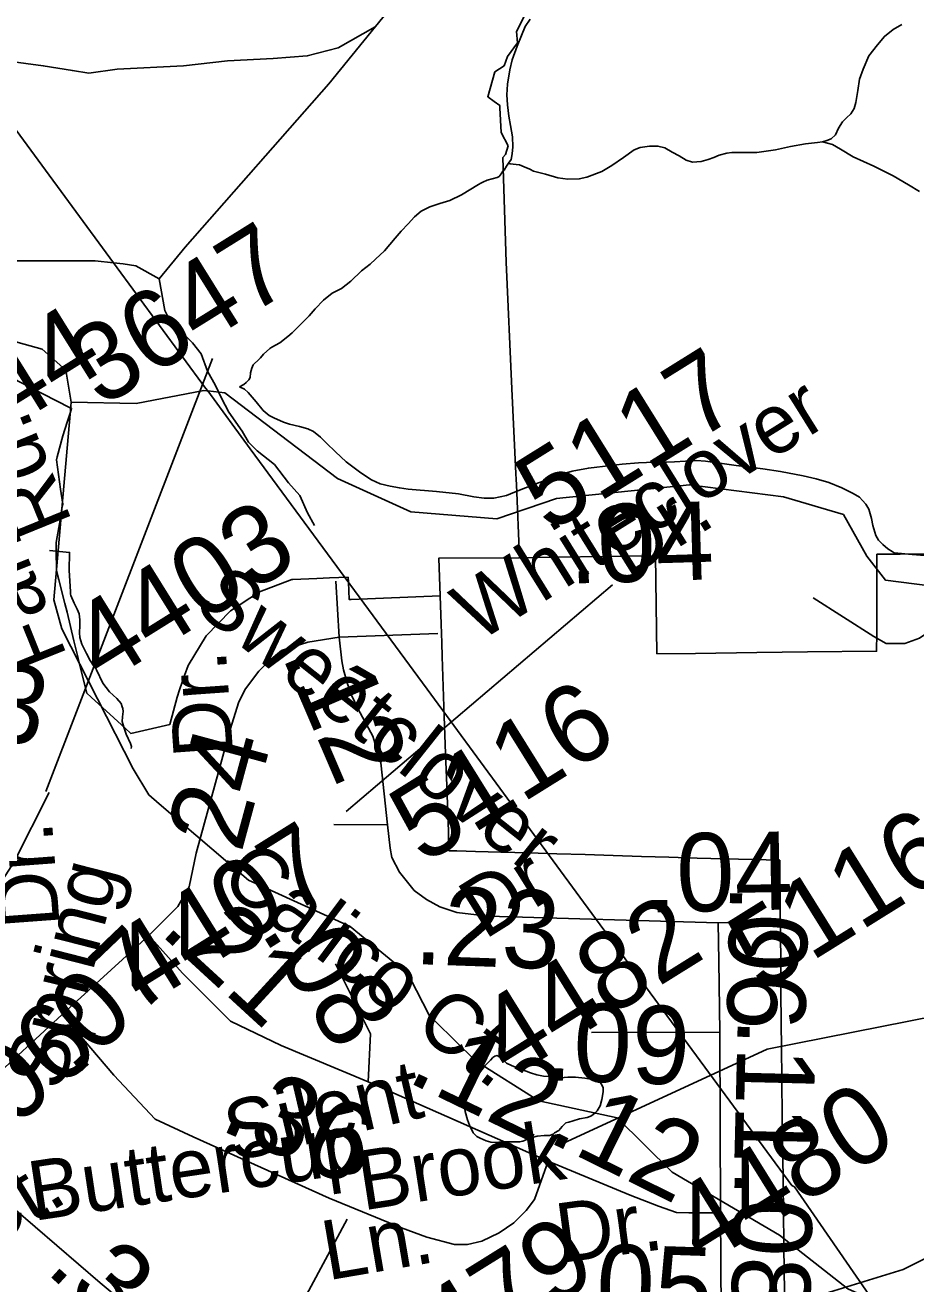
# Model space of a CAD drawing. Extents: x 2001466 to 31450019, y -30647475 to 847247.
# Drawn here: x 2156754 to 2159601, y 801097 to 805119 of the extents above; entities that cross this region are included whole.
import ezdxf

# ---------------------------------------------------------------- set-up
doc = ezdxf.new("R2010")
doc.units = 0
for name, color, linetype in [('Exist Boundary Political City Limit New', 7, 'Continuous'), ('Exist Hydrographic Misc Water Feature', 7, 'Continuous'), ('Exist Road Non-System Type 51', 7, 'Continuous'), ('Exist Road Secondary Mileage Hundredths English Label', 7, 'Continuous'), ('Exist Road Secondary Type 51 Attributed', 7, 'Continuous'), ('Exist Road Secondary Type 51 Label', 7, 'Continuous'), ('Exist Road Secondary Type 51 Number Label', 7, 'Continuous'), ('Exist Utilities Electrical Transmission Line', 7, 'Continuous'), ('Map Preparation Boundary City Limit Buffer Line', 7, 'Continuous')]:
    doc.layers.add(name, color=color, linetype=linetype)

msp = doc.modelspace()

# ---------------------------------------------------------------- linework, layer by layer
at = {"layer": 'Exist Boundary Political City Limit New'}
for points in [[(2158334.5, 803417.1), (2158324.5, 803651.1), (2158323.8, 803666.9), (2158322.8, 803686.5), (2158309.8, 803956.4), (2158291.8, 804361.4), (2158281, 804696.2), (2158289.5, 804705), (2158297.5, 804733.6), (2158275.8, 804776), (2158271.2, 804854.5), (2158271, 804862.4), (2158253, 804875.2), (2158232.5, 804889.9), (2158255.2, 804969.2), (2158285, 804989.1), (2158296, 805018.8), (2158327.5, 805062.6), (2158324, 805098.1), (2158353.2, 805154.6)], [(2156676.5, 804010), (2156850.5, 803920.8), (2156902.8, 803894.4), (2156897.8, 803878.9), (2156889, 803850.8), (2156875, 803806.3), (2156856.5, 803739), (2156854.2, 803730), (2156867.5, 803636.1), (2156874.5, 803587.8), (2156872, 803574.8), (2156866.8, 803543.8), (2156853, 803465.4), (2156853.2, 803442.3), (2156854.5, 803374.9), (2156861.8, 803346.7), (2156881.2, 803270.4), (2156888.2, 803243.7), (2156910, 803151.5), (2156921.2, 803104.6), (2156927, 803081.2), (2156951.5, 802984), (2156965.2, 802971.4), (2157073.8, 802872.7), (2157092.2, 802855.6), (2157216.5, 802884.6), (2157240, 802971.5), (2157248, 802994.8), (2157264, 803040.6), (2157275.2, 803072.5), (2157333, 803167.2), (2157410.2, 803247.1), (2157502.8, 803308.2), (2157606.5, 803347.6), (2157610.2, 803347.8), (2157686.2, 803350.8), (2157726.5, 803352.4), (2157786.5, 803354.8), (2157787.2, 803338.8), (2157790, 803283.7), (2157796.5, 803283.9), (2158080.2, 803295.3)], [(2158768.8, 803422.7), (2158674.5, 803421.8), (2158382.2, 803417.4), (2158334.5, 803417.1)], [(2160414.5, 803272.2), (2160288.5, 803438.8), (2160000, 803435.9), (2159824.8, 803429.8), (2159550.8, 803429), (2159476.2, 803428.5), (2159475.5, 803176.2), (2159475.2, 803118.6), (2159254.5, 803116.5), (2159092.2, 803114.2), (2158896, 803110.7), (2158773.2, 803110.2), (2158768.8, 803422.7)], [(2158080.2, 803295.3), (2158076, 803415.4), (2158334.5, 803417.1)], [(2158334.5, 803417.1), (2158076, 803415.4), (2158080.2, 803295.3)], [(2158080.2, 803295.3), (2158083.5, 803205), (2158085.5, 803145), (2158087, 803101.4), (2158090.5, 803005.7), (2158093.8, 802910.1), (2158098, 802792.1), (2158101.5, 802688.5), (2158104.8, 802599.6), (2158106.8, 802542.7), (2158108.8, 802481.1), (2158134, 802480.9), (2158194, 802479.1), (2158274, 802476.8), (2158363.8, 802474), (2158453.8, 802471.3), (2158543.8, 802468.6), (2158633.8, 802465.9), (2158723.8, 802463.1), (2158811.8, 802460.5), (2158901.5, 802457.8), (2158989.2, 802455), (2159079, 802452.8), (2159166, 802450.8), (2159167.2, 802286.6), (2159167.8, 802226.6), (2159168.8, 802114.8), (2159169.5, 802025.8), (2159170.5, 801935.8), (2159171.2, 801846.8), (2159172.2, 801757.8), (2159173.8, 801621.8), (2159175.2, 801510.2), (2159176.2, 801420.1), (2159177.5, 801324.3), (2159179, 801226.1), (2159180.2, 801131.1), (2159181.5, 801035.1)]]:
    msp.add_lwpolyline(points, dxfattribs=at)
at = {"layer": 'Exist Hydrographic Misc Water Feature'}
for p, q in [((2157338, 803949.9), (2157335.2, 803950.3)), ((2156897.9, 803876.3), (2156901.2, 803914.3))]:
    msp.add_line(p, q, dxfattribs=at)
for points in [[(2156901.2, 803914.3), (2156884.2, 804016.3), (2156808.4, 804083.5), (2156666.3, 804122.5), (2156233.4, 804161), (2156082.3, 804278.9), (2155756.2, 804600.6), (2155705.4, 804709.9), (2155688.4, 804851.3), (2155478.4, 805167.3), (2155369.3, 805248.2)], [(2158368, 805138.2), (2158352.2, 805114.2), (2158340.7, 805085.9), (2158326.6, 805052), (2158310.6, 805007.7), (2158303.2, 804975.6), (2158295.6, 804929.7), (2158293.7, 804895.9), (2158296, 804863.9), (2158299.7, 804827.6), (2158305.8, 804797.9), (2158312.2, 804762), (2158312.8, 804729.9), (2158310.4, 804707.9), (2158307.1, 804689.8), (2158299.1, 804678)], [(2159555.8, 805120.8), (2159528.2, 805104.7), (2159500.3, 805082.6), (2159478.3, 805056.3), (2159450.2, 805020.3), (2159432.6, 804978.3), (2159420.5, 804946.2), (2159415, 804910.1), (2159409, 804872), (2159403.7, 804852.1), (2159393.2, 804835.8), (2159379.5, 804822.1), (2159366, 804809.9), (2159353.7, 804789.9), (2159344, 804767.8), (2159330.3, 804755.7), (2159315.9, 804749.8), (2159302.2, 804745.4)], [(2159302.2, 804745.4), (2159286, 804743.4), (2159248.1, 804739.4), (2159200.3, 804730.7), (2159152.3, 804720.6), (2159092.2, 804712.2), (2159052.2, 804712.2), (2159012.3, 804711.7), (2158996.3, 804709.7), (2158972.3, 804703.6), (2158954.8, 804695.7), (2158936.8, 804689.5), (2158914.4, 804683.1), (2158886.6, 804681.3), (2158866.7, 804687.1), (2158844.7, 804701), (2158822.4, 804712.9), (2158798.4, 804726.6), (2158776.4, 804732.4), (2158750, 804732.3), (2158720.1, 804728.3), (2158700.4, 804719.9), (2158666.7, 804695.8), (2158628.8, 804669.9), (2158596.8, 804651.6), (2158549, 804633.3), (2158525.3, 804627.2), (2158489, 804627), (2158457, 804630.6), (2158416.8, 804642.4), (2158378.8, 804652.2), (2158366.7, 804658.1), (2158348.5, 804666.1), (2158334.6, 804672.2), (2158323.1, 804674), (2158304.6, 804675.9), (2158299.1, 804678)], [(2159612.8, 804587.2), (2159577, 804608.9), (2159528.4, 804636.9), (2159466.4, 804668.6), (2159400, 804698.1), (2159360.2, 804722), (2159334, 804737.7), (2159302.2, 804745.4)], [(2158299.1, 804678), (2158292.7, 804668), (2158284.7, 804655.9), (2158280.6, 804652), (2158275.1, 804643.5), (2158268.9, 804635.5), (2158262.8, 804631.6), (2158246.8, 804627.5), (2158231, 804623.4), (2158217.1, 804617.4), (2158210.9, 804613.5), (2158203.1, 804609.4), (2158149.2, 804577), (2158111.3, 804558.7), (2158079.5, 804548.6), (2158047.7, 804538.4), (2158019.8, 804524.3), (2157998.1, 804506.1), (2157977.8, 804484), (2157956, 804460.1), (2157936.5, 804437.9), (2157902.7, 804397.6), (2157874.4, 804371.4), (2157857, 804355.4), (2157828.7, 804333.4), (2157795.3, 804301.1), (2157765.3, 804276.8), (2157735.2, 804262.7), (2157707.3, 804240.5), (2157681.5, 804212.4), (2157661.6, 804190.2), (2157629.8, 804158.1), (2157608.1, 804136.2), (2157594.1, 804124.2), (2157568.1, 804103.7), (2157542.4, 804089.8), (2157536.3, 804085.9), (2157516.2, 804067.4), (2157506.6, 804055.5), (2157502.5, 804051.6), (2157482.6, 804033.5), (2157478.3, 804023.2), (2157474.8, 804007.5), (2157472.9, 803993.2), (2157469, 803985.3), (2157460.8, 803977.2), (2157453, 803971.1), (2157438.9, 803963)], [(2157335.2, 803950.3), (2157325.3, 803951.4), (2157109.4, 803910), (2156901.2, 803914.3)], [(2159820.7, 803237.2), (2159820.4, 803240.7), (2159745.3, 803314.4), (2159503.3, 803345.6), (2159444.3, 803422.3), (2159369.2, 803555.1), (2159177.3, 803611.5), (2158877.3, 803650.5), (2158452.3, 803606.8), (2158261.3, 803541.8), (2157986.4, 803563.9), (2157752.2, 803670.4), (2157392.3, 803943.5), (2157338, 803949.9)], [(2159683.6, 803419.8), (2159589.3, 803427.6), (2159531, 803433.2), (2159525.3, 803436.9), (2159511.3, 803445.1), (2159495.4, 803458.9), (2159481.2, 803472.8), (2159472.8, 803488.6), (2159462.7, 803520.6), (2159458.9, 803542.7), (2159450.7, 803572.8), (2159440.6, 803588.5), (2159430.6, 803600.5), (2159420.5, 803610.6), (2159400.2, 803622.1), (2159364.1, 803640.2), (2159322.5, 803657.9), (2159281.9, 803669.7), (2159240.3, 803679.2), (2159168.1, 803693), (2159112.1, 803700.7), (2159026, 803712), (2158928, 803725.6), (2158899.7, 803727.5), (2158829.8, 803723.1), (2158804.3, 803722.9), (2158766, 803722.6), (2158714.1, 803720.2), (2158662, 803716), (2158626.1, 803712.1), (2158554.2, 803703.5), (2158502.3, 803693.5), (2158466.2, 803683.1), (2158440.2, 803672.8), (2158394.6, 803656.6), (2158352.8, 803640.2), (2158318.6, 803626.3), (2158292.7, 803616), (2158252.5, 803607.9), (2158220.7, 803607.9), (2158188.6, 803611.5), (2158138.7, 803621.1), (2158068.8, 803628.8), (2157978.6, 803636.4), (2157950.3, 803640.2), (2157920.8, 803646), (2157888.4, 803653.7), (2157860.7, 803665.6), (2157842.6, 803677.6), (2157822.3, 803691.2), (2157780.1, 803723.2), (2157745.8, 803755.2), (2157717.8, 803782.9), (2157697.7, 803802.6), (2157675.7, 803820.5), (2157657.9, 803828.5), (2157631.4, 803836.2), (2157599.2, 803844.3), (2157579.6, 803850.1), (2157549.4, 803864), (2157533.8, 803871.6), (2157515.2, 803887.8), (2157493, 803915.5), (2157467, 803945.4), (2157455.1, 803955.3), (2157438.9, 803963)], [(2157099.3, 802742.3), (2156871.3, 803189.9), (2156846.3, 803282.3), (2156897.9, 803876.3)], [(2156832.1, 803439.8), (2156896.1, 803434.2), (2156894.7, 803376.4), (2156898.6, 803326.3), (2156899, 803308.4), (2156899, 803300.3), (2156900.8, 803296.4), (2156911.3, 803272.5), (2156921.1, 803252.3), (2156927.3, 803238.4), (2156929.5, 803218.6), (2156929.5, 803200.3), (2156927.7, 803176.7), (2156929.5, 803162.6), (2156935.7, 803140.6), (2156950.2, 803110.8), (2156961.9, 803088.7), (2156974.2, 803070.6), (2156980.4, 803062.8), (2156982.4, 803058.9), (2157002.5, 803016.8), (2157024.3, 802989.2), (2157047, 802967.1), (2157061, 802951.2), (2157064.9, 802941.3), (2157066.7, 802935.3), (2157067.3, 802925.5), (2157065.1, 802909.2), (2157064.9, 802893.4), (2157069.6, 802875.3), (2157077.4, 802853.4), (2157091.5, 802823.7), (2157093.8, 802813.6), (2157093.6, 802807.3)], [(2157183.1, 802630.4), (2157149.4, 802659.2), (2157099.3, 802742.3)], [(2158004.8, 802034.2), (2157977.4, 802087.8), (2157793.2, 802239.2), (2157468.2, 802386.9), (2157183.1, 802630.4)], [(2158149.1, 801853.8), (2158045.2, 801955.2), (2158004.8, 802034.2)], [(2159461.9, 801046), (2159383.2, 801081.2), (2159165.2, 801253), (2158822.4, 801453.6), (2158646.2, 801627.8), (2158396.3, 801682.2), (2158196.3, 801807.7), (2158149.1, 801853.8)], [(2158221.2, 801790.3), (2158223, 801794), (2158241, 801812.4), (2158248.6, 801820.2), (2158254.8, 801824.5), (2158262.8, 801826.5), (2158272.8, 801820.6), (2158292.9, 801802.6), (2158308.9, 801794.9), (2158326.8, 801786.9), (2158354.9, 801776.9), (2158369.2, 801771.1), (2158389.1, 801765.3), (2158410.8, 801761.2), (2158429.3, 801759.2), (2158451, 801757.5), (2158464.8, 801755.4), (2158489, 801757.5), (2158512.7, 801758), (2158543.1, 801754.2), (2158567.1, 801750.1), (2158576.9, 801748.2), (2158589.2, 801744.4)], [(2158589.2, 801744.4), (2158595.4, 801736.1), (2158601.5, 801724.2), (2158601.3, 801710.4), (2158597.6, 801686.2), (2158591.5, 801666.1), (2158581.8, 801650.1), (2158575.9, 801644.1), (2158564, 801634.2), (2158549.9, 801628.2), (2158525.9, 801624.1), (2158505.6, 801617.9), (2158491.8, 801613.9), (2158482, 801611.6), (2158470.3, 801599.7), (2158460.2, 801587.4), (2158446.1, 801579.4), (2158442, 801575.5), (2158430.3, 801571.2), (2158412.5, 801571.1), (2158390.3, 801569.2), (2158374.3, 801565), (2158362.2, 801560.8), (2158350.1, 801554.9), (2158344.4, 801553), (2158334.1, 801550.8), (2158318.6, 801550.8), (2158298.1, 801550.6), (2158274.3, 801550.6), (2158260.3, 801548.6), (2158242.3, 801550.1), (2158228.1, 801554.3), (2158208.2, 801562.2), (2158198.2, 801568.2), (2158186.1, 801580.2), (2158174, 801603.9), (2158168.1, 801621.8), (2158160.1, 801647.8), (2158157.6, 801669.6), (2158157.6, 801683.9), (2158159.6, 801701.8), (2158169.5, 801719.8), (2158183.4, 801740), (2158199, 801762), (2158221.2, 801790.3)]]:
    msp.add_lwpolyline(points, dxfattribs=at)
at = {"layer": 'Exist Road Non-System Type 51'}
msp.add_line((2157382.2, 803927.2), (2157362.1, 803967.5), dxfattribs=at)
for points in [[(2157182.1, 804308.2), (2157265.3, 804409), (2157724.9, 804931.7), (2158009.6, 805281.5), (2158039.9, 805314.3), (2158057.5, 805342), (2158067.6, 805389.9)], [(2155899, 804804.5), (2155970.7, 804783.7), (2156025.2, 804762.9), (2156074.6, 804778.5), (2156113.5, 804809.7), (2156162.8, 804872.1), (2156183.6, 804921.4), (2156188.8, 805072.1), (2156300.5, 805053.9), (2156573.1, 805020.2), (2156812, 804989), (2156905.5, 804973.4), (2156957.4, 804965.6), (2157048, 804978.6), (2157260.9, 804989), (2157401.1, 805004.6), (2157546.5, 805012.4), (2157655.6, 805020.2), (2157754.3, 805046.1), (2157872.7, 805113.3)], [(2155984.7, 804682.4), (2156078.2, 804529.1), (2156119.7, 804461.5), (2156179.5, 804383.6), (2156218.4, 804352.4), (2156293.7, 804342), (2156376.2, 804356.1), (2156448.4, 804365.9), (2156977.8, 804365.9), (2157036.9, 804359.5)], [(2157036.9, 804359.5), (2157067.7, 804356.1), (2157107.6, 804349.3), (2157182.1, 804308.2)], [(2157362.1, 803967.5), (2157336.9, 804012.9), (2157316.7, 804068.4), (2157289, 804103.7), (2157256.2, 804136.5), (2157215.9, 804176.8), (2157200.8, 804207.1), (2157182.1, 804308.2)], [(2157480.5, 803773.4), (2157467.9, 803786), (2157447.7, 803821.3), (2157404.9, 803881.8), (2157382.2, 803927.2)], [(2157679.5, 803520.5), (2157656.9, 803560.8), (2157631.7, 803616.3), (2157596.4, 803656.6), (2157551, 803714.6), (2157495.6, 803758.2), (2157480.5, 803773.4)], [(2157747.3, 803342.6), (2157757.6, 803162.9)], [(2159860.1, 803272.2), (2159761.8, 803261), (2159612.8, 803159.7), (2159565, 803142.8), (2159506, 803142.8), (2159466.7, 803165.3), (2159272.7, 803289.1)], [(2157757.6, 803162.9), (2158073.5, 803175.3)]]:
    msp.add_lwpolyline(points, dxfattribs=at)
at = {"layer": 'Exist Road Secondary Type 51 Attributed'}
for p, q in [((2158974.8, 801901.5), (2158970.9, 802128.3)), ((2158974.8, 801901.5), (2158564.3, 801900.3)), ((2158976.7, 801323.7), (2158974.8, 801901.5)), ((2157850.2, 801742.3), (2158425.3, 801488.9)), ((2158978.7, 800921), (2158976.7, 801323.7))]:
    msp.add_line(p, q, dxfattribs=at)
for points in [[(2157149.9, 802210.7), (2157242.3, 802303.2), (2157278.3, 802365.2), (2157300.9, 802473), (2157409, 802868.1), (2157437.4, 802956.5), (2157459, 802997.8), (2157501.1, 803054.5), (2157533.7, 803088.2), (2157573.4, 803120.6), (2157657.4, 803147.1), (2157757.6, 803162.9)], [(2157757.6, 803162.9), (2157766.6, 803087.9), (2157771.4, 803058.7), (2157783.1, 803017.4), (2157796.9, 802978.1), (2157818.5, 802932.9), (2157865.6, 802846.8), (2157891.2, 802761.9), (2157912.7, 802563.9)], [(2156831.4, 802667.5), (2156719.5, 802446.1), (2156617.4, 802288), (2156464.2, 802137.1)], [(2157740.6, 802565.2), (2157912.7, 802563.9)], [(2157912.7, 802563.9), (2157920.7, 802489.1), (2157926.5, 802459.6), (2157950.1, 802412.4), (2157997.7, 802354.2), (2158036.4, 802324.8), (2158079.1, 802301.3), (2158134.1, 802283.6), (2158232.4, 802272.4), (2158968.5, 802250.7)], [(2158968.5, 802250.7), (2159173.3, 802254.1)], [(2158970.9, 802128.3), (2158968.5, 802250.7)], [(2156872.7, 801957.7), (2157149.9, 802210.7)], [(2157149.9, 802210.7), (2157256.9, 802090.3), (2157410.1, 801937), (2157573, 801859.1), (2157850.2, 801742.3)], [(2157850.2, 801742.3), (2157857.5, 801895.6), (2157745.6, 802119.5)], [(2156632, 801736.2), (2156872.7, 801957.7)], [(2156872.7, 801957.7), (2157038.1, 801764.2), (2157169.4, 801623.1), (2157290.9, 801567.1), (2157726, 801371.2), (2157957.1, 801276.3), (2158038, 801246.7), (2158126.9, 801223), (2158168.4, 801223), (2158214.1, 801233.8), (2158269.1, 801260.5), (2158316.1, 801292.5), (2158355.9, 801331.6), (2158381.6, 801367.2), (2158425.3, 801488.9)], [(2156464.2, 801568.3), (2156646.6, 801399.2), (2156994.3, 801100), (2157312.8, 800834.7), (2157729.8, 800477.7), (2157768.3, 800440.3)], [(2158425.3, 801488.9), (2158687.3, 801381), (2158778.1, 801345.5), (2158835.4, 801325.7), (2158874.9, 801323.7), (2158976.7, 801323.7)]]:
    msp.add_lwpolyline(points, dxfattribs=at)
at = {"layer": 'Exist Road Secondary Type 51 Number Label'}
for p, q in [((2156820.5, 802669.8), (2157353.1, 804053.4)), ((2157780.1, 802606.5), (2158631.1, 803330.3))]:
    msp.add_line(p, q, dxfattribs=at)
for points in [[(2158459, 801539.5), (2159125.5, 801847.1), (2159853.5, 801990.7)], [(2158881.6, 800933.9), (2159559.8, 801143.6), (2159992.7, 801357.8)], [(2157783.8, 801304.3), (2157560.7, 800889.2), (2156815.4, 800710.7)]]:
    msp.add_lwpolyline(points, dxfattribs=at)
at = {"layer": 'Exist Utilities Electrical Transmission Line'}
for p, q in [((2156075.7, 805666.9), (2157036.9, 804359.5)), ((2157036.9, 804359.5), (2157331, 803959.4)), ((2157331, 803959.4), (2157338, 803949.9)), ((2157338, 803949.9), (2157473.8, 803765.3)), ((2157473.8, 803765.3), (2158038.8, 802996.8)), ((2158038.8, 802996.8), (2158527, 802332.8))]:
    msp.add_line(p, q, dxfattribs=at)
msp.add_lwpolyline([(2158527, 802332.8), (2159204.5, 801411.3), (2159212.6, 801407.4), (2159461.9, 801046)], dxfattribs=at)
at = {"layer": 'Map Preparation Boundary City Limit Buffer Line'}
for points in [[(2158334.5, 803417.1), (2158324.5, 803651.1), (2158323.8, 803666.9), (2158322.8, 803686.5), (2158309.8, 803956.4), (2158291.8, 804361.4), (2158281, 804696.2), (2158289.5, 804705), (2158297.5, 804733.6), (2158275.8, 804776), (2158271.2, 804854.5), (2158271, 804862.4), (2158253, 804875.2), (2158232.5, 804889.9), (2158255.2, 804969.2), (2158285, 804989.1), (2158296, 805018.8), (2158327.5, 805062.6), (2158324, 805098.1), (2158353.2, 805154.6)], [(2156676.5, 804010), (2156850.5, 803920.8), (2156902.8, 803894.4), (2156897.8, 803878.9), (2156889, 803850.8), (2156875, 803806.3), (2156856.5, 803739), (2156854.2, 803730), (2156867.5, 803636.1), (2156874.5, 803587.8), (2156872, 803574.8), (2156866.8, 803543.8), (2156853, 803465.4), (2156853.2, 803442.3), (2156854.5, 803374.9), (2156861.8, 803346.7), (2156881.2, 803270.4), (2156888.2, 803243.7), (2156910, 803151.5), (2156921.2, 803104.6), (2156927, 803081.2), (2156951.5, 802984), (2156965.2, 802971.4), (2157073.8, 802872.7), (2157092.2, 802855.6), (2157216.5, 802884.6), (2157240, 802971.5), (2157248, 802994.8), (2157264, 803040.6), (2157275.2, 803072.5), (2157333, 803167.2), (2157410.2, 803247.1), (2157502.8, 803308.2), (2157606.5, 803347.6), (2157610.2, 803347.8), (2157686.2, 803350.8), (2157726.5, 803352.4), (2157786.5, 803354.8), (2157787.2, 803338.8), (2157790, 803283.7), (2157796.5, 803283.9), (2158080.2, 803295.3)], [(2158768.8, 803422.7), (2158674.5, 803421.8), (2158382.2, 803417.4), (2158334.5, 803417.1)], [(2160414.5, 803272.2), (2160288.5, 803438.8), (2160000, 803435.9), (2159824.8, 803429.8), (2159550.8, 803429), (2159476.2, 803428.5), (2159475.5, 803176.2), (2159475.2, 803118.6), (2159254.5, 803116.5), (2159092.2, 803114.2), (2158896, 803110.7), (2158773.2, 803110.2), (2158768.8, 803422.7)], [(2158080.2, 803295.3), (2158076, 803415.4), (2158334.5, 803417.1)], [(2158334.5, 803417.1), (2158076, 803415.4), (2158080.2, 803295.3)], [(2158080.2, 803295.3), (2158083.5, 803205), (2158085.5, 803145), (2158087, 803101.4), (2158090.5, 803005.7), (2158093.8, 802910.1), (2158098, 802792.1), (2158101.5, 802688.5), (2158104.8, 802599.6), (2158106.8, 802542.7), (2158108.8, 802481.1), (2158134, 802480.9), (2158194, 802479.1), (2158274, 802476.8), (2158363.8, 802474), (2158453.8, 802471.3), (2158543.8, 802468.6), (2158633.8, 802465.9), (2158723.8, 802463.1), (2158811.8, 802460.5), (2158901.5, 802457.8), (2158989.2, 802455), (2159079, 802452.8), (2159166, 802450.8), (2159167.2, 802286.6), (2159167.8, 802226.6), (2159168.8, 802114.8), (2159169.5, 802025.8), (2159170.5, 801935.8), (2159171.2, 801846.8), (2159172.2, 801757.8), (2159173.8, 801621.8), (2159175.2, 801510.2), (2159176.2, 801420.1), (2159177.5, 801324.3), (2159179, 801226.1), (2159180.2, 801131.1), (2159181.5, 801035.1)]]:
    msp.add_lwpolyline(points, dxfattribs=at)

# ---------------------------------------------------------------- texts
at = {"layer": 'Exist Road Secondary Mileage Hundredths English Label'}
for s, rotation, p in [('.04', 1.7255, (2158493.7, 803334.3)), ('.03', 348.6863, (2156341.3, 802901)), ('.12', 293.2539, (2157573.3, 803105.7)), ('.24', 74.8604, (2157420.4, 802380.7)), ('.04', 1.1819, (2158744.7, 802283.9)), ('.23', 357.965, (2157995.2, 802119.2)), ('.06', 268.6019, (2159007.7, 802376)), ('.21', 317.4362, (2157179.6, 802219)), ('.07', 43.7239, (2156913.1, 801755)), ('.08', 302.1494, (2157504.6, 802223.3)), ('.06', 41.3166, (2156648.7, 801530.4)), ('.09', 358.0569, (2158410.2, 801748.4)), ('.12', 334.0827, (2157967.9, 801746.5)), ('.11', 268.6019, (2159031.8, 801949.2)), ('.36', 336.5679, (2157369.9, 801591.7)), ('.12', 333.7643, (2158417.4, 801555.4)), ('.08', 268.6019, (2159022.5, 801465.9)), ('.34', 317.5635, (2156815.3, 801137.8)), ('.05', 358.0569, (2158483.2, 800978.3))]:
    msp.add_text(s, height=250, rotation=rotation, dxfattribs=at).set_placement(p)
at = {"layer": 'Exist Road Secondary Type 51 Label'}
for s, rotation, p in [('Whiteclover', 31.918, (2158200.7, 803144.3)), ('Rd.', 112.1443, (2156906.3, 803531.1)), ('Farm', 111.848, (2156890.2, 803102.1)), ('Dr.', 31.918, (2158679.3, 803347.6)), ('Sweetclover', 321.5318, (2157285.6, 803258.8)), ('Dr.', 94.0666, (2157419.4, 802787)), ('Dr.', 94.2346, (2156864.9, 802240.4)), ('Calico Ct.', 323.1907, (2157369.7, 802374.5)), ('Dr', 31.918, (2158222.6, 802195.4)), ('Spring', 75.6419, (2156872.4, 801709.9)), ('Silent', 13.1981, (2157417.5, 801486.8)), ('Brook', 8.8203, (2157832.9, 801331.4)), ('Buttercup', 8.4859, (2156780.2, 801297.9)), ('Cloud Nine Ct.', 31.5386, (2155487.6, 800499.4)), ('Dr.', 7.6138, (2158464.2, 801163.7)), ('Ln.', 9.7077, (2157721.2, 801108.1))]:
    msp.add_text(s, height=190, rotation=rotation, dxfattribs=at).set_placement(p)
at = {"layer": 'Exist Road Secondary Type 51 Number Label'}
for s, p in [('3647', (2156997.6, 803894.4)), ('3644', (2156388.3, 803630.6)), ('5117', (2158427.7, 803493.4)), ('4403', (2157004.4, 803010.5)), ('5116', (2158026.2, 802434.8)), ('5116', (2159107.8, 802026.6)), ('4407', (2157130.8, 801978.9)), ('4482', (2158303.5, 801750.1)), ('4480', (2158922.4, 801151)), ('4479', (2157962.5, 800724.8))]:
    msp.add_text(s, height=250, rotation=31.918, dxfattribs=at).set_placement(p)

doc.saveas('drawing.dxf')
